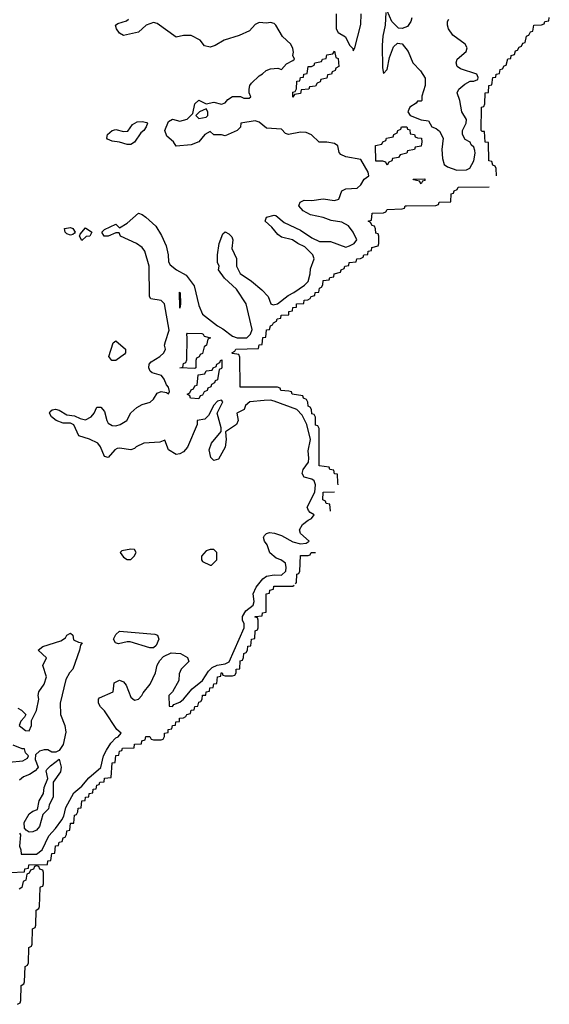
# Model space of a CAD drawing. Header units: inches. Extents: x 2601682 to 2755810, y 449311 to 584050.
# Tile 416 of 505: x 2697300 to 2700110, y 527230 to 532459. Entities that reach past the tile are written whole.
import ezdxf

# ---------------------------------------------------------------- set-up
doc = ezdxf.new("R2010")
doc.units = ezdxf.units.IN
doc.header["$MEASUREMENT"] = 0
for name, color, linetype in [('C6592', 7, 'Continuous'), ('C6593', 7, 'Continuous'), ('C7503', 7, 'Continuous')]:
    doc.layers.add(name, color=color, linetype=linetype)

msp = doc.modelspace()

# ---------------------------------------------------------------- linework, layer by layer
at = {"layer": 'C6592', "color": 2}
msp.add_line((2698989.2, 529989.2, -2), (2698988.6, 530000, -2), dxfattribs=at)
for points, elevation in [([(2697299, 528139), (2697304.9, 528130), (2697298.8, 528070), (2697306.8, 528050), (2697307.3, 528027.3), (2697390, 528028.1), (2697419.1, 528050), (2697454.7, 528125.3), (2697490, 528163.1), (2697523.5, 528210), (2697533.8, 528230), (2697545.5, 528274.5), (2697587.5, 528352.5), (2697630.5, 528389.4), (2697666.9, 528433.1), (2697730, 528487.2), (2697744.7, 528550), (2697759.8, 528580.2), (2697782.8, 528617.2), (2697810, 528645.5), (2697822, 528650), (2697838, 528670), (2697815.3, 528690), (2697750, 528788), (2697728, 528810), (2697718, 528830), (2697718, 528850), (2697723.1, 528856.9), (2697795.3, 528890), (2697802, 528938), (2697830, 528951), (2697850, 528942), (2697865.4, 528925.4), (2697890, 528862), (2697910, 528846), (2697930, 528851.3), (2697948.7, 528870), (2697955.1, 528884.9), (2697992, 528930), (2698021.2, 528990), (2698029.3, 529030.7), (2698044, 529056), (2698063.1, 529076.9), (2698103.1, 529096.9), (2698153.7, 529093.7), (2698190, 529071.3), (2698198, 529050), (2698156, 529010), (2698146, 528986), (2698144.7, 528950), (2698111, 528889), (2698092, 528870), (2698094, 528814), (2698110, 528812), (2698117.2, 528822.8), (2698150, 528834.8), (2698169, 528850), (2698214.7, 528905.2), (2698270, 528950.4), (2698301, 528999), (2698321.3, 529018.7), (2698348.1, 529031.9), (2698390, 529038.2), (2698411.1, 529048.9), (2698491.1, 529230), (2698491.1, 529250), (2698482, 529270), (2698481.6, 529290), (2698500.6, 529319.4), (2698538.5, 529350), (2698543.9, 529370), (2698539.2, 529410), (2698555, 529445), (2698590.9, 529489.1), (2698610, 529503.8), (2698650, 529510.6), (2698690, 529509), (2698712.4, 529530), (2698714.7, 529550), (2698710, 529572.3), (2698685.2, 529590), (2698660.3, 529600.3), (2698627.9, 529627.9), (2698612.9, 529670), (2698598.5, 529690), (2698592.8, 529710), (2698599.5, 529720.5), (2698609.8, 529730.2), (2698625, 529735), (2698652.4, 529732.4), (2698690, 529719), (2698750, 529686.9), (2698790, 529675.8), (2698820.4, 529679.6), (2698835.6, 529690), (2698789.8, 529729.8), (2698785.4, 529750), (2698801.1, 529778.9), (2698830, 529801.6), (2698849, 529810), (2698862, 529830), (2698841.2, 529841.2), (2698831.8, 529851.8), (2698826, 529870), (2698866.3, 529950), (2698868.7, 529988.7), (2698865.6, 530000)], 2), ([(2698949.7, 529849.8), (2698946, 529886), (2698926, 529890), (2698922, 529902), (2698908.9, 529908.9), (2698909.7, 529950), (2698970, 529951.3)], -2), ([(2698764, 529464), (2698768.9, 529471.1), (2698770, 529514), (2698782, 529518), (2698786, 529530), (2698790, 529614), (2698830, 529614), (2698842, 529618), (2698846, 529630), (2698870, 529630.3)], -2), ([(2697250, 527930.6), (2697326, 527934), (2697328, 527950), (2697347.3, 527952.7), (2697348.7, 527970), (2697447.3, 527972.7), (2697450, 527992), (2697466, 527994), (2697470, 528031.3), (2697487.3, 528032.7), (2697490, 528072), (2697506, 528074), (2697510, 528092), (2697526, 528094), (2697530, 528114), (2697542, 528118), (2697548.7, 528131.3), (2697550, 528152), (2697566, 528154), (2697570, 528191.3), (2697587.3, 528192.7), (2697590, 528234), (2697602, 528238), (2697608.4, 528251.6), (2697610, 528272), (2697626, 528274), (2697630, 528311.3), (2697647.3, 528312.7), (2697648.7, 528330), (2697667.3, 528332.7), (2697668.7, 528350), (2697687.3, 528352.7), (2697690, 528372), (2697706, 528374), (2697710, 528394), (2697722, 528398), (2697726, 528410), (2697748, 528412), (2697750, 528430.8), (2697786, 528434), (2697790, 528512), (2697806, 528514), (2697810, 528552), (2697826, 528554), (2697830, 528574), (2697842, 528578), (2697846, 528590), (2697907.3, 528592.7), (2697910, 528610.8), (2697946, 528614), (2697948, 528630), (2697966, 528634), (2697970, 528652), (2697990, 528652), (2697998, 528638), (2698010, 528634), (2698050, 528634), (2698062, 528638), (2698068, 528652), (2698068.7, 528670), (2698087.3, 528672.7), (2698088.7, 528690), (2698107.3, 528692.7), (2698110, 528711.3), (2698127.3, 528712.7), (2698128.7, 528730), (2698147.3, 528732.7), (2698148.7, 528750), (2698168.7, 528751.3), (2698182, 528758), (2698186, 528770), (2698206, 528774), (2698210, 528792), (2698226, 528794), (2698230, 528812), (2698246, 528814), (2698250, 528834), (2698262, 528838), (2698268.7, 528851.3), (2698270, 528871.3), (2698287.3, 528872.7), (2698288.7, 528890), (2698307.3, 528892.7), (2698308.7, 528910), (2698327.3, 528912.7), (2698330, 528932), (2698346, 528934), (2698349.2, 528970), (2698367.3, 528972.7), (2698368.7, 528990), (2698374, 528990), (2698378, 528978), (2698390, 528974), (2698430, 528974), (2698442, 528978), (2698448.7, 528991.3), (2698449.2, 529010), (2698468, 529012), (2698470, 529054), (2698482, 529058), (2698488.4, 529071.6), (2698490, 529094), (2698502, 529098), (2698508.7, 529111.3), (2698510, 529132), (2698526, 529134), (2698529.2, 529170), (2698547.3, 529172.7), (2698550, 529214), (2698562, 529218), (2698566, 529230), (2698566, 529270), (2698562, 529282), (2698550, 529286), (2698549.4, 529290), (2698586, 529294), (2698588, 529310), (2698607.3, 529312.7), (2698608, 529410), (2698626, 529414), (2698628, 529430), (2698646, 529434), (2698648, 529450), (2698748.7, 529451.3), (2698756, 529456)], -2), ([(2697290, 528802), (2697310, 528792), (2697332, 528770), (2697325.4, 528754.6), (2697306.4, 528733.6), (2697298, 528710), (2697330, 528684.7), (2697350, 528682), (2697362, 528710), (2697363.1, 528736.9), (2697389, 528790), (2697402, 528850), (2697398, 528870), (2697402, 528890), (2697429.3, 528930), (2697442.7, 528970), (2697422, 529030), (2697442, 529070), (2697398, 529110), (2697422, 529130), (2697518.9, 529161.1), (2697543.1, 529176.9), (2697550, 529191.3), (2697570, 529202), (2697582, 529190), (2697585.4, 529165.4), (2697612.7, 529152.7), (2697632, 529150), (2697622, 529138), (2697618, 529110), (2697582.8, 529010), (2697564, 528990), (2697544.9, 528955.1), (2697514, 528830), (2697517.1, 528770), (2697539.1, 528710), (2697545.4, 528674.6), (2697531.3, 528610), (2697510, 528578), (2697491.3, 528568.7), (2697470, 528569), (2697450, 528581.2), (2697430, 528582), (2697406, 528574), (2697384.7, 528555.3), (2697382, 528530), (2697398, 528490), (2697395.3, 528484.7), (2697382, 528470), (2697352, 528450), (2697321.1, 528438.9), (2697299.1, 528420.9)], 2), ([(2697244.5, 528515.5), (2697316.5, 528523.5), (2697342, 528538), (2697346, 528550), (2697330, 528566), (2697326, 528586), (2697314, 528586), (2697265.6, 528605.6)], 2), ([(2697288.7, 527230), (2697302, 527238), (2697306, 527250), (2697308.7, 527330), (2697322, 527338), (2697326, 527350), (2697328.7, 527430), (2697342, 527438), (2697346, 527450), (2697348.9, 527531.1), (2697362, 527538), (2697366, 527550), (2697368, 527630), (2697382, 527638), (2697386, 527650), (2697388, 527730), (2697402, 527738), (2697406, 527750), (2697408.4, 527848.4), (2697410, 527854), (2697422, 527858), (2697426, 527870), (2697426, 527930), (2697422, 527942), (2697407.3, 527947.3), (2697402, 527962), (2697390, 527966), (2697378, 527962), (2697372.7, 527947.3), (2697358, 527942), (2697350, 527926), (2697338, 527922), (2697332, 527890), (2697318, 527882), (2697312, 527850), (2697298, 527842)], -2)]:
    msp.add_lwpolyline(points, dxfattribs=dict(at, elevation=elevation))
for points, elevation in [([(2697890, 529648), (2697842, 529638), (2697834, 529630), (2697850, 529604.7), (2697870, 529592), (2697890, 529592), (2697908, 529610), (2697918, 529630), (2697910, 529646)], 6), ([(2698330, 529646), (2698310, 529646), (2698290, 529638), (2698264.7, 529610), (2698264.7, 529590), (2698270, 529582), (2698310, 529562), (2698318, 529562), (2698346, 529590), (2698346, 529630)], 6), ([(2697990, 529124), (2697885.4, 529154.6), (2697870, 529155.3), (2697824.7, 529144.7), (2697808, 529150), (2697798, 529170), (2697810, 529194), (2697830, 529212), (2698016.3, 529196.3), (2698030.6, 529190.6), (2698038.8, 529170), (2698023.5, 529136.5), (2698010, 529124)], 2), ([(2697350, 528143.7), (2697334, 528154), (2697324.8, 528164.8), (2697323.9, 528196.1), (2697350, 528242), (2697370, 528255.5), (2697395.1, 528264.9), (2697403.6, 528310), (2697426.6, 528350), (2697430, 528382), (2697449.5, 528430), (2697441.2, 528470), (2697443.7, 528476.3), (2697462.7, 528497.3), (2697510, 528532), (2697520.7, 528490), (2697515.9, 528464.1), (2697477.3, 528410), (2697478, 528330), (2697457.3, 528290), (2697452.4, 528267.6), (2697422, 528238), (2697405.5, 528174.5), (2697390, 528154), (2697370, 528146.6)], 2)]:
    msp.add_lwpolyline(points, close=True, dxfattribs=dict(at, elevation=elevation))
at = {"layer": 'C6593', "color": 2}
for points, elevation in [([(2699381, 532470), (2699376, 532450), (2699357.5, 532422.5), (2699330, 532413.2), (2699310, 532414), (2699275.3, 532450), (2699250, 532506)], 2), ([(2698865.6, 530000), (2698862.9, 530010), (2698850, 530018.3), (2698809.4, 530029.4), (2698799.3, 530050), (2698803.7, 530070), (2698832, 530110), (2698835, 530130), (2698830.8, 530170), (2698843.7, 530230), (2698823.2, 530310), (2698799.5, 530359.5), (2698770, 530388.4), (2698650, 530433.7), (2698630, 530438.3), (2698597.5, 530437.5), (2698521, 530430), (2698498.8, 530410), (2698490.7, 530389.3), (2698452, 530370), (2698458.8, 530330), (2698450.6, 530309.4), (2698392, 530270), (2698396, 530230), (2698390.6, 530189.4), (2698354.4, 530125.6), (2698330, 530118), (2698314.6, 530134.6), (2698304.7, 530175.3), (2698317.2, 530210), (2698368.4, 530271.6), (2698368.4, 530291.6), (2698348.7, 530370), (2698378, 530430), (2698370, 530438), (2698350, 530432.7), (2698330, 530412.7), (2698302, 530358), (2698282, 530338), (2698242, 530330), (2698242, 530310), (2698190.7, 530189.3), (2698170, 530164), (2698150, 530153.2), (2698130.8, 530149.2), (2698090, 530175.3), (2698070, 530226), (2698044, 530216), (2697958, 530210), (2697918.8, 530190), (2697910, 530181.2), (2697890, 530175.1), (2697830, 530184.5), (2697818, 530182), (2697805.1, 530174.9), (2697770, 530134), (2697750, 530139), (2697729.4, 530190), (2697715.1, 530210), (2697670, 530231.8), (2697614, 530250), (2697587, 530307), (2697570, 530317.2), (2697530, 530317.2), (2697494, 530330), (2697469.3, 530350), (2697459, 530370), (2697461.2, 530378.8), (2697472.9, 530387.1), (2697490, 530390.6), (2697510, 530385.5), (2697550, 530360.7), (2697590, 530355.5), (2697620.9, 530340.9), (2697650, 530334.9), (2697679.3, 530350), (2697696, 530370), (2697710, 530401), (2697730, 530401), (2697750, 530378), (2697761.6, 530330), (2697770, 530317.3), (2697790, 530304.2), (2697810, 530303.1), (2697834, 530310), (2697868.7, 530330), (2697889.3, 530370.7), (2697921.2, 530398.8), (2697950, 530414.8), (2697992.7, 530427.3), (2698010, 530444.7), (2698030, 530476), (2698050, 530484), (2698078.8, 530478.8), (2698090, 530472), (2698094.8, 530485.2), (2698090, 530508), (2698079.3, 530519.3), (2698066.6, 530550), (2698052.3, 530570), (2698003.5, 530583.5), (2697993.1, 530593.1), (2697985.1, 530610), (2697987.3, 530630), (2697997.4, 530642.6), (2698044, 530670), (2698064, 530690), (2698073.2, 530710), (2698068.7, 530730), (2698073.2, 530750), (2698092.3, 530810), (2698068.7, 530950), (2698050, 530968.7), (2697996.4, 530976.4), (2697989, 530989), (2697987.3, 531150), (2697964, 531230), (2697949.4, 531249.4), (2697919, 531270), (2697835.3, 531310), (2697827.3, 531327.3), (2697810, 531328), (2697770, 531309.3), (2697748, 531310), (2697735.3, 531330), (2697750, 531344.7), (2697810, 531374), (2697830, 531354), (2697870, 531378), (2697930, 531431), (2697950, 531424.7), (2697970, 531411.3), (2698022, 531362), (2698053.2, 531313.2), (2698077.5, 531257.5), (2698088.4, 531210), (2698090, 531174), (2698098, 531158), (2698132, 531130), (2698183, 531103), (2698226, 531046), (2698250, 530942), (2698270, 530896), (2698350, 530833.4), (2698378.3, 530818.3), (2698430, 530779.3), (2698454, 530770), (2698506, 530770), (2698525.2, 530790), (2698533.6, 530813.6), (2698500.9, 530950), (2698450, 531028.7), (2698386.8, 531086.8), (2698355.3, 531130), (2698358, 531150), (2698349.1, 531169.1), (2698349.2, 531210), (2698359.3, 531270), (2698378, 531322), (2698390, 531332), (2698410, 531322), (2698425.4, 531305.4), (2698431, 531290), (2698424.9, 531244.9), (2698450.5, 531190.5), (2698450.7, 531150), (2698470, 531111.3), (2698530, 531071.3), (2698584.5, 531024.5), (2698618, 530990), (2698632, 530950), (2698645.5, 530945.5), (2698668, 530950), (2698725.1, 530994.9), (2698754.5, 531010), (2698811.8, 531050), (2698830, 531068.2), (2698842, 531110), (2698843.7, 531136.3), (2698862, 531190), (2698855.3, 531210), (2698812.1, 531252.1), (2698775.3, 531270), (2698748, 531290), (2698690, 531305.2), (2698670, 531319), (2698638, 531358), (2698602, 531390), (2698608.7, 531410), (2698650, 531422), (2698659.6, 531419.6), (2698702.5, 531382.5), (2698790, 531340.7), (2698850, 531301), (2698890, 531281), (2698950, 531281), (2699030, 531252), (2699050, 531258), (2699075.3, 531270), (2699088, 531290), (2699068.7, 531330), (2699044.7, 531364.7), (2699010, 531384), (2698952.5, 531392.5), (2698910, 531409), (2698843.2, 531423.2), (2698803.7, 531443.7), (2698782, 531470), (2698783.1, 531476.9), (2698789, 531491), (2698810, 531501), (2698850, 531499.1), (2698910, 531507.7), (2698970, 531498.8), (2698994, 531506), (2699009.3, 531550.7), (2699030, 531560.7), (2699090, 531564.9), (2699110, 531582), (2699128.3, 531611.7), (2699153.2, 531630), (2699149.4, 531650), (2699110, 531717.2), (2699031.2, 531731.2), (2699003.9, 531743.9), (2698994.8, 531754.8), (2698988.9, 531788.9), (2698970, 531802), (2698930, 531808.7), (2698888.4, 531808.4), (2698848.4, 531848.4), (2698820.4, 531860.4), (2698790, 531862), (2698726, 531850), (2698710, 531855.3), (2698690, 531878), (2698610, 531884), (2698570, 531915.6), (2698550, 531921.6), (2698474, 531910), (2698471.6, 531888.4), (2698454, 531870), (2698390, 531842), (2698370, 531848), (2698330, 531848), (2698310, 531866), (2698282, 531850), (2698251.3, 531810), (2698210, 531795.1), (2698130, 531788), (2698115.3, 531810), (2698080.2, 531840.2), (2698069.5, 531870), (2698090, 531918), (2698110, 531931.3), (2698150, 531921), (2698188.9, 531931.1), (2698218, 531962), (2698230, 532012), (2698250, 532031.3), (2698290, 532012), (2698330, 532021), (2698370, 532011.3), (2698390, 532018), (2698405.2, 532034.8), (2698430, 532051), (2698472, 532052), (2698490, 532042), (2698518, 532042), (2698526, 532050), (2698518, 532070), (2698518, 532090), (2698522, 532110), (2698530, 532122), (2698570, 532162), (2698589, 532171), (2698608, 532190), (2698630, 532198), (2698670, 532202), (2698690, 532194), (2698715.3, 532224.7), (2698750, 532242), (2698758, 532250), (2698748.7, 532268.7), (2698752.9, 532287.1), (2698750, 532306), (2698738, 532330), (2698695.3, 532370), (2698659, 532430), (2698650, 532439), (2698630, 532444), (2698610, 532441.2), (2698570, 532445.2), (2698550, 532434), (2698519.5, 532400.5), (2698465.1, 532374.9), (2698384.7, 532350), (2698337.5, 532322.5), (2698310, 532313.2), (2698280.2, 532320.2), (2698258, 532350), (2698210, 532375.3), (2698170, 532375.3), (2698130, 532366), (2698030, 532439.6), (2698010, 532443.6), (2697970.8, 532430), (2697930, 532393.2), (2697850, 532375.3), (2697830, 532388), (2697814, 532410), (2697808, 532430), (2697821.2, 532438.8), (2697866.8, 532453.2), (2697878, 532462)], 2), ([(2698979.5, 532490), (2698978.7, 532410), (2698990, 532390.6), (2699027.9, 532367.9), (2699050, 532324.7), (2699066.8, 532306.8), (2699070, 532294), (2699078, 532310), (2699110, 532434), (2699111.6, 532490)], 2), ([(2699242, 532498), (2699238.8, 532430), (2699227.7, 532372.3), (2699223.9, 532323.9), (2699224.5, 532204.5), (2699230, 532174), (2699250, 532194), (2699261.5, 532258.5), (2699284.1, 532315.9), (2699305.2, 532334.8), (2699330, 532331), (2699360.7, 532290), (2699386.8, 532230), (2699427.1, 532187.1), (2699451.1, 532148.9), (2699451.3, 532110), (2699434, 532054), (2699434, 532030), (2699430, 532026), (2699410, 532026), (2699403.6, 532016.4), (2699370, 531994), (2699359.1, 531970), (2699371.3, 531950), (2699430, 531927.3), (2699470, 531922), (2699486, 531890), (2699510, 531881), (2699527.3, 531867.3), (2699547.3, 531830), (2699540.7, 531770), (2699542.8, 531722.8), (2699552, 531690), (2699570, 531678), (2699619.6, 531659.6), (2699670, 531662.8), (2699689.1, 531670.9), (2699709, 531710), (2699717.2, 531750), (2699715.5, 531764.5), (2699710, 531782), (2699695.5, 531795.5), (2699690, 531808), (2699663.7, 531823.7), (2699649, 531850), (2699649, 531870), (2699669, 531910), (2699671.3, 531930), (2699645.2, 531970), (2699636, 532030), (2699621.2, 532070), (2699629.2, 532090), (2699662.5, 532117.5), (2699690, 532132), (2699710, 532132), (2699730, 532142), (2699732.3, 532152.3), (2699726, 532170), (2699638.4, 532198.4), (2699621.2, 532210), (2699616, 532230), (2699621.2, 532250), (2699669.2, 532290), (2699674, 532310), (2699664, 532330), (2699597.5, 532377.5), (2699575.1, 532410), (2699569.3, 532430), (2699569.3, 532450), (2699577.5, 532462.5)], 2), ([(2699829.6, 531629.6), (2699828.4, 531668.4), (2699822, 531682), (2699810, 531686), (2699806, 531706), (2699789.5, 531710), (2699787.3, 531807.3), (2699770, 531808.7), (2699766, 531866), (2699754, 531866), (2699749.4, 531870.6), (2699750, 531994), (2699762, 531998), (2699768.4, 532011.6), (2699769.5, 532070), (2699787.3, 532072.7), (2699789.4, 532110), (2699806, 532114), (2699810, 532152), (2699826, 532154), (2699828, 532170), (2699846, 532174), (2699850, 532194), (2699862, 532198), (2699870, 532214), (2699882, 532218), (2699890, 532252), (2699906, 532254), (2699908, 532270), (2699926, 532274), (2699930, 532294), (2699942, 532298), (2699950, 532314), (2699962, 532318), (2699970, 532334), (2699982, 532338), (2699988.7, 532371.3), (2700000, 532377)], -2), ([(2698988.6, 530000), (2698986, 530046), (2698970, 530048), (2698966, 530066), (2698946, 530070), (2698942, 530082), (2698889.4, 530089.4), (2698888.9, 530288.9), (2698882, 530302), (2698870, 530306), (2698868.7, 530348.7), (2698862, 530362), (2698850, 530366), (2698849, 530389), (2698842, 530402), (2698830, 530406), (2698828.7, 530428.7), (2698822, 530442), (2698806, 530450), (2698802, 530462), (2698746, 530470), (2698742, 530482), (2698727.3, 530487.3), (2698686, 530490), (2698682, 530502), (2698667.3, 530507.3), (2698470, 530508), (2698467.3, 530667.3), (2698462, 530682), (2698430, 530686), (2698426, 530690), (2698442, 530698), (2698446, 530710), (2698567.3, 530712.7), (2698570, 530732), (2698586, 530734), (2698590, 530772), (2698606, 530774), (2698610, 530812), (2698626, 530814), (2698630, 530834), (2698642, 530838), (2698646, 530850), (2698662, 530858), (2698666, 530870), (2698686, 530874), (2698688, 530890), (2698727.3, 530892.7), (2698728.7, 530910), (2698747.3, 530912.7), (2698748.7, 530930), (2698768, 530932), (2698769, 530950), (2698807.3, 530952.7), (2698808.7, 530970), (2698828.4, 530971.6), (2698842, 530978), (2698846, 530990), (2698866, 530994), (2698868, 531010), (2698887.3, 531012.7), (2698890, 531034), (2698902, 531038), (2698908, 531052), (2698910, 531074), (2698942, 531078), (2698946, 531090), (2698966, 531094), (2698968, 531110), (2699002, 531118), (2699006, 531130), (2699022, 531138), (2699026, 531150), (2699046, 531154), (2699048, 531170), (2699086, 531174), (2699088, 531190), (2699108.4, 531191.6), (2699122, 531198), (2699126, 531210), (2699147.3, 531212.7), (2699148.7, 531230), (2699166, 531234), (2699168, 531250), (2699202, 531258), (2699206, 531270), (2699206, 531310), (2699202, 531322), (2699190, 531326), (2699188.4, 531348.4), (2699182, 531362), (2699170, 531366), (2699162, 531382), (2699148.7, 531390), (2699166, 531394), (2699170, 531431.3), (2699230, 531434), (2699242, 531438), (2699250, 531451), (2699330, 531454), (2699342, 531458), (2699346, 531470), (2699351.6, 531471.6), (2699507.3, 531472.7), (2699522, 531478), (2699526, 531490), (2699587.3, 531492.7), (2699590, 531534), (2699602, 531538), (2699606, 531550), (2699622, 531558), (2699626, 531570), (2699791.5, 531571.5)], -2)]:
    msp.add_lwpolyline(points, dxfattribs=dict(at, elevation=elevation))
for points, elevation in [([(2698750, 532048), (2698750, 532074), (2698762, 532078), (2698768, 532092), (2698770, 532132), (2698786, 532134), (2698790, 532152), (2698806, 532154), (2698808, 532170), (2698826, 532174), (2698830, 532211), (2698848.4, 532211.6), (2698862, 532218), (2698866, 532230), (2698902, 532238), (2698906, 532250), (2698926, 532254), (2698930, 532272), (2698962, 532278), (2698970, 532292), (2698978, 532258), (2698990, 532254), (2698994, 532210), (2698978, 532202), (2698974, 532190), (2698958, 532182), (2698954, 532170), (2698934, 532166), (2698930, 532148), (2698898, 532142), (2698894, 532130), (2698878, 532122), (2698870, 532106), (2698838, 532102), (2698834, 532090), (2698794, 532086), (2698790, 532068), (2698758, 532062)], -2), ([(2698290, 531986), (2698254, 531970), (2698234, 531950), (2698250, 531934), (2698290, 531942), (2698298, 531950), (2698298, 531970)], 2), ([(2697870, 531797.2), (2697830, 531809.2), (2697790, 531814), (2697765.2, 531825.2), (2697762, 531830), (2697765.2, 531850), (2697790, 531871), (2697810, 531876), (2697850, 531864.7), (2697873.2, 531866.8), (2697898, 531902), (2697923.2, 531916.8), (2697950, 531918.8), (2697974, 531914), (2697978, 531910), (2697971.3, 531890), (2697958, 531870), (2697942, 531858), (2697910, 531809), (2697890, 531797.2)], 2), ([(2699250, 531686), (2699242, 531702), (2699227.3, 531707.3), (2699190, 531708.7), (2699188.7, 531791.3), (2699222, 531798), (2699226, 531810), (2699242, 531818), (2699246, 531830), (2699282, 531838), (2699286, 531850), (2699302, 531858), (2699306, 531870), (2699322, 531878), (2699326, 531890), (2699329.3, 531890.7), (2699354, 531890), (2699358, 531878), (2699370, 531874), (2699372.7, 531852.7), (2699394, 531850), (2699398, 531838), (2699411.6, 531831.6), (2699431.3, 531830), (2699434, 531810), (2699430, 531788), (2699398, 531782), (2699394, 531770), (2699358, 531762), (2699354, 531750), (2699318, 531742), (2699310, 531728), (2699278, 531722), (2699274, 531710), (2699258, 531702)], -2), ([(2699430, 531588), (2699422, 531602), (2699390, 531608), (2699387.3, 531612.7), (2699450, 531614), (2699450, 531606), (2699438, 531602)], -2), ([(2697570, 531315.3), (2697550, 531322), (2697542, 531330), (2697538, 531350), (2697570, 531354.8), (2697582, 531350), (2697594, 531330), (2697590, 531326), (2697582, 531318)], 2), ([(2697630, 531286), (2697618, 531310), (2697620.4, 531319.6), (2697650, 531354), (2697682, 531330), (2697672, 531310), (2697652, 531308)], 2), ([(2698150, 530928), (2698148, 531012), (2698151.3, 531008.7), (2698154, 530950)], -2), ([(2698230, 530606), (2698149, 530610), (2698166, 530614), (2698170, 530634), (2698182, 530638), (2698187.3, 530652.7), (2698189.2, 530770), (2698186, 530790), (2698190, 530794), (2698267.3, 530792.7), (2698274, 530790), (2698278, 530778), (2698312, 530770), (2698298, 530762), (2698292, 530730), (2698278, 530722), (2698270, 530686), (2698258, 530682), (2698252, 530668), (2698238, 530662), (2698234, 530650), (2698234, 530610)], -2), ([(2697810, 530649.3), (2697789.4, 530649.4), (2697773.2, 530670), (2697796.5, 530743.5), (2697810, 530754), (2697862, 530710), (2697862, 530690), (2697856.5, 530683.5)], 2), ([(2698250, 530446), (2698206, 530450), (2698202, 530462), (2698188.7, 530470), (2698202, 530478), (2698210, 530494), (2698222, 530498), (2698230, 530514), (2698242, 530518), (2698247.3, 530572.7), (2698282, 530578), (2698290, 530594), (2698322, 530598), (2698326, 530610), (2698342, 530618), (2698346, 530630), (2698362, 530638), (2698366, 530650), (2698372, 530652), (2698372.7, 530612.7), (2698370, 530606), (2698358, 530602), (2698350, 530546), (2698338, 530542), (2698334, 530530), (2698318, 530522), (2698314, 530510), (2698298, 530502), (2698294, 530490), (2698278, 530482), (2698270, 530466), (2698258, 530462)], -2)]:
    msp.add_lwpolyline(points, close=True, dxfattribs=dict(at, elevation=elevation))
at = {"layer": 'C7503', "color": 2, "elevation": -2}
msp.add_lwpolyline([(2700000, 532377), (2700002, 532378), (2700010, 532394), (2700022, 532398), (2700028, 532430), (2700068.4, 532431.6), (2700082, 532438), (2700086, 532450), (2700107.3, 532452.7), (2700110, 532471.3)], dxfattribs=at)

doc.saveas('drawing.dxf')
